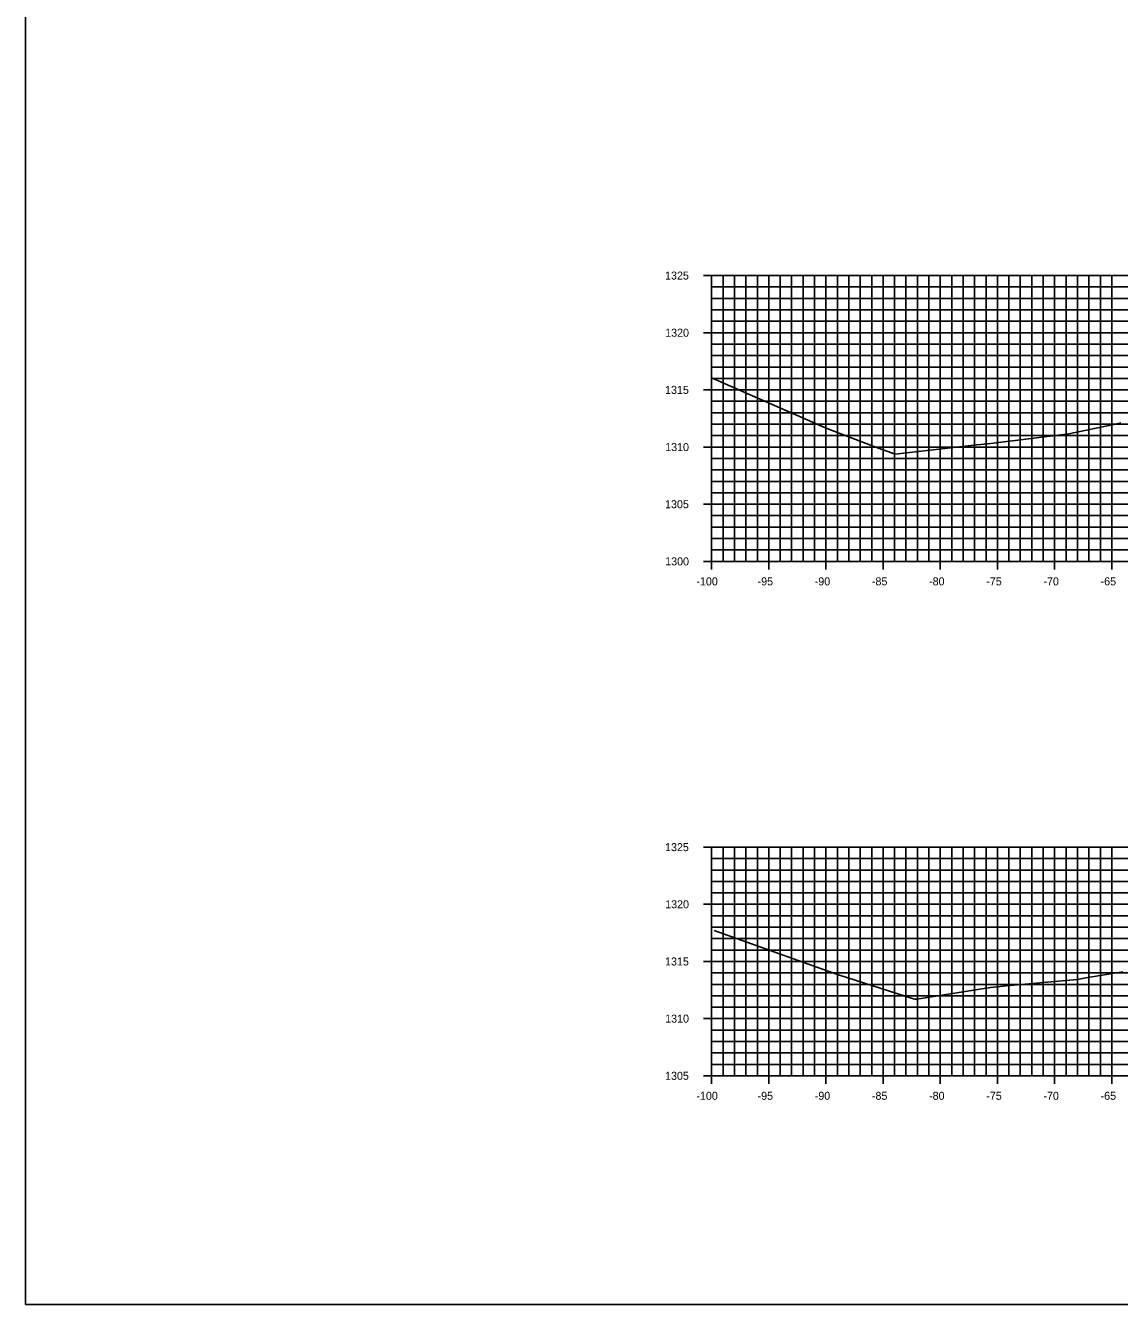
# Model space of a CAD drawing. Extents: x 674939 to 678919, y 750652 to 765176.
# Drawn here: x 678578.5 to 678674.2, y 753682.6 to 753794.4 of the extents above; entities that cross this region are included whole.
import ezdxf

# ---------------------------------------------------------------- set-up
doc = ezdxf.new("R2010")
doc.units = 0
for name, color, linetype in [('R_Axis', 7, 'Continuous'), ('R_Axis Annot', 7, 'Continuous'), ('R_Exist Surface', 7, 'Continuous'), ('R_Grid', 7, 'Continuous'), ('R_No Plot', 7, 'Continuous')]:
    doc.layers.add(name, color=color, linetype=linetype)

msp = doc.modelspace()

# ---------------------------------------------------------------- linework, layer by layer
at = {"layer": 'R_Axis'}
for p, q in [((678637.83, 753772.55), (678639.23, 753772.55)), ((678638.53, 753747.55), (678638.53, 753772.55)), ((678638.53, 753771.55), (678638.88, 753771.55)), ((678638.53, 753770.55), (678638.88, 753770.55)), ((678638.53, 753769.55), (678638.88, 753769.55)), ((678638.53, 753768.55), (678638.88, 753768.55)), ((678637.83, 753767.55), (678639.23, 753767.55)), ((678638.53, 753766.55), (678638.88, 753766.55)), ((678638.53, 753765.55), (678638.88, 753765.55)), ((678638.53, 753764.55), (678638.88, 753764.55)), ((678638.53, 753763.55), (678638.88, 753763.55)), ((678637.83, 753762.55), (678639.23, 753762.55)), ((678638.53, 753761.55), (678638.88, 753761.55)), ((678638.53, 753760.55), (678638.88, 753760.55)), ((678638.53, 753759.55), (678638.88, 753759.55)), ((678638.53, 753758.55), (678638.88, 753758.55)), ((678637.83, 753757.55), (678639.23, 753757.55)), ((678638.53, 753756.55), (678638.88, 753756.55)), ((678638.53, 753755.55), (678638.88, 753755.55)), ((678638.53, 753754.55), (678638.88, 753754.55)), ((678638.53, 753753.55), (678638.88, 753753.55)), ((678637.83, 753752.55), (678639.23, 753752.55)), ((678638.53, 753751.55), (678638.88, 753751.55)), ((678638.53, 753750.55), (678638.88, 753750.55)), ((678638.53, 753749.55), (678638.88, 753749.55)), ((678638.53, 753748.55), (678638.88, 753748.55)), ((678638.53, 753746.85), (678638.53, 753748.25)), ((678643.53, 753746.85), (678643.53, 753748.25)), ((678648.53, 753746.85), (678648.53, 753748.25)), ((678653.53, 753746.85), (678653.53, 753748.25)), ((678658.53, 753746.85), (678658.53, 753748.25)), ((678663.53, 753746.85), (678663.53, 753748.25)), ((678668.53, 753746.85), (678668.53, 753748.25)), ((678673.53, 753746.85), (678673.53, 753748.25)), ((678637.83, 753747.55), (678639.23, 753747.55)), ((678638.53, 753747.55), (678838.53, 753747.55)), ((678637.83, 753722.55), (678639.23, 753722.55)), ((678638.53, 753702.55), (678638.53, 753722.55)), ((678638.53, 753721.55), (678638.88, 753721.55)), ((678638.53, 753720.55), (678638.88, 753720.55)), ((678638.53, 753719.55), (678638.88, 753719.55)), ((678638.53, 753718.55), (678638.88, 753718.55)), ((678637.83, 753717.55), (678639.23, 753717.55)), ((678638.53, 753716.55), (678638.88, 753716.55)), ((678638.53, 753715.55), (678638.88, 753715.55)), ((678638.53, 753714.55), (678638.88, 753714.55)), ((678638.53, 753713.55), (678638.88, 753713.55)), ((678637.83, 753712.55), (678639.23, 753712.55)), ((678638.53, 753711.55), (678638.88, 753711.55)), ((678638.53, 753710.55), (678638.88, 753710.55)), ((678638.53, 753709.55), (678638.88, 753709.55)), ((678638.53, 753708.55), (678638.88, 753708.55)), ((678637.83, 753707.55), (678639.23, 753707.55)), ((678638.53, 753706.55), (678638.88, 753706.55)), ((678638.53, 753705.55), (678638.88, 753705.55)), ((678638.53, 753704.55), (678638.88, 753704.55)), ((678638.53, 753703.55), (678638.88, 753703.55)), ((678638.53, 753701.85), (678638.53, 753703.25)), ((678643.53, 753701.85), (678643.53, 753703.25)), ((678648.53, 753701.85), (678648.53, 753703.25)), ((678653.53, 753701.85), (678653.53, 753703.25)), ((678658.53, 753701.85), (678658.53, 753703.25)), ((678663.53, 753701.85), (678663.53, 753703.25)), ((678668.53, 753701.85), (678668.53, 753703.25)), ((678673.53, 753701.85), (678673.53, 753703.25)), ((678637.83, 753702.55), (678639.23, 753702.55)), ((678638.53, 753702.55), (678838.53, 753702.55))]:
    msp.add_line(p, q, dxfattribs=at)
at = {"layer": 'R_Exist Surface'}
for points in [[(678638.53, 753763.59), (678648.54, 753759.2), (678652.81, 753757.56), (678654.57, 753756.93), (678661.73, 753757.73), (678662.09, 753757.77), (678662.94, 753757.87), (678669.76, 753758.72), (678673.7, 753759.53), (678674.33, 753759.66)], [(678638.76, 753715.25), (678648.15, 753711.91), (678649.72, 753711.34), (678656.2, 753709.27), (678656.32, 753709.24), (678656.47, 753709.26), (678662.93, 753710.28), (678664.33, 753710.41), (678670.49, 753710.98), (678671.26, 753711.12), (678674.49, 753711.64)]]:
    msp.add_lwpolyline(points, dxfattribs=at)
at = {"layer": 'R_Grid'}
for p, q in [((678638.53, 753772.55), (678838.53, 753772.55)), ((678638.53, 753747.55), (678638.53, 753772.55)), ((678639.53, 753747.55), (678639.53, 753772.55)), ((678640.53, 753747.55), (678640.53, 753772.55)), ((678641.53, 753747.55), (678641.53, 753772.55)), ((678642.53, 753747.55), (678642.53, 753772.55)), ((678643.53, 753747.55), (678643.53, 753772.55)), ((678644.53, 753747.55), (678644.53, 753772.55)), ((678645.53, 753747.55), (678645.53, 753772.55)), ((678646.53, 753747.55), (678646.53, 753772.55)), ((678647.53, 753747.55), (678647.53, 753772.55)), ((678648.53, 753747.55), (678648.53, 753772.55)), ((678649.53, 753747.55), (678649.53, 753772.55)), ((678650.53, 753747.55), (678650.53, 753772.55)), ((678651.53, 753747.55), (678651.53, 753772.55)), ((678652.53, 753747.55), (678652.53, 753772.55)), ((678653.53, 753747.55), (678653.53, 753772.55)), ((678654.53, 753747.55), (678654.53, 753772.55)), ((678655.53, 753747.55), (678655.53, 753772.55)), ((678656.53, 753747.55), (678656.53, 753772.55)), ((678657.53, 753747.55), (678657.53, 753772.55)), ((678658.53, 753747.55), (678658.53, 753772.55)), ((678659.53, 753747.55), (678659.53, 753772.55)), ((678660.53, 753747.55), (678660.53, 753772.55)), ((678661.53, 753747.55), (678661.53, 753772.55)), ((678662.53, 753747.55), (678662.53, 753772.55)), ((678663.53, 753747.55), (678663.53, 753772.55)), ((678664.53, 753747.55), (678664.53, 753772.55)), ((678665.53, 753747.55), (678665.53, 753772.55)), ((678666.53, 753747.55), (678666.53, 753772.55)), ((678667.53, 753747.55), (678667.53, 753772.55)), ((678668.53, 753747.55), (678668.53, 753772.55)), ((678669.53, 753747.55), (678669.53, 753772.55)), ((678670.53, 753747.55), (678670.53, 753772.55)), ((678671.53, 753747.55), (678671.53, 753772.55)), ((678672.53, 753747.55), (678672.53, 753772.55)), ((678673.53, 753747.55), (678673.53, 753772.55)), ((678638.53, 753771.55), (678838.53, 753771.55)), ((678638.53, 753770.55), (678838.53, 753770.55)), ((678638.53, 753769.55), (678838.53, 753769.55)), ((678638.53, 753768.55), (678838.53, 753768.55)), ((678638.53, 753767.55), (678838.53, 753767.55)), ((678638.53, 753766.55), (678838.53, 753766.55)), ((678638.53, 753765.55), (678838.53, 753765.55)), ((678638.53, 753764.55), (678838.53, 753764.55)), ((678638.53, 753763.55), (678838.53, 753763.55)), ((678638.53, 753762.55), (678838.53, 753762.55)), ((678638.53, 753761.55), (678838.53, 753761.55)), ((678638.53, 753760.55), (678838.53, 753760.55)), ((678638.53, 753759.55), (678838.53, 753759.55)), ((678638.53, 753758.55), (678838.53, 753758.55)), ((678638.53, 753757.55), (678838.53, 753757.55)), ((678638.53, 753756.55), (678838.53, 753756.55)), ((678638.53, 753755.55), (678838.53, 753755.55)), ((678638.53, 753754.55), (678838.53, 753754.55)), ((678638.53, 753753.55), (678838.53, 753753.55)), ((678638.53, 753752.55), (678838.53, 753752.55)), ((678638.53, 753751.55), (678838.53, 753751.55)), ((678638.53, 753750.55), (678838.53, 753750.55)), ((678638.53, 753749.55), (678838.53, 753749.55)), ((678638.53, 753748.55), (678838.53, 753748.55)), ((678638.53, 753747.55), (678838.53, 753747.55)), ((678638.53, 753722.55), (678838.53, 753722.55)), ((678638.53, 753702.55), (678638.53, 753722.55)), ((678639.53, 753702.55), (678639.53, 753722.55)), ((678640.53, 753702.55), (678640.53, 753722.55)), ((678641.53, 753702.55), (678641.53, 753722.55)), ((678642.53, 753702.55), (678642.53, 753722.55)), ((678643.53, 753702.55), (678643.53, 753722.55)), ((678644.53, 753702.55), (678644.53, 753722.55)), ((678645.53, 753702.55), (678645.53, 753722.55)), ((678646.53, 753702.55), (678646.53, 753722.55)), ((678647.53, 753702.55), (678647.53, 753722.55)), ((678648.53, 753702.55), (678648.53, 753722.55)), ((678649.53, 753702.55), (678649.53, 753722.55)), ((678650.53, 753702.55), (678650.53, 753722.55)), ((678651.53, 753702.55), (678651.53, 753722.55)), ((678652.53, 753702.55), (678652.53, 753722.55)), ((678653.53, 753702.55), (678653.53, 753722.55)), ((678654.53, 753702.55), (678654.53, 753722.55)), ((678655.53, 753702.55), (678655.53, 753722.55)), ((678656.53, 753702.55), (678656.53, 753722.55)), ((678657.53, 753702.55), (678657.53, 753722.55)), ((678658.53, 753702.55), (678658.53, 753722.55)), ((678659.53, 753702.55), (678659.53, 753722.55)), ((678660.53, 753702.55), (678660.53, 753722.55)), ((678661.53, 753702.55), (678661.53, 753722.55)), ((678662.53, 753702.55), (678662.53, 753722.55)), ((678663.53, 753702.55), (678663.53, 753722.55)), ((678664.53, 753702.55), (678664.53, 753722.55)), ((678665.53, 753702.55), (678665.53, 753722.55)), ((678666.53, 753702.55), (678666.53, 753722.55)), ((678667.53, 753702.55), (678667.53, 753722.55)), ((678668.53, 753702.55), (678668.53, 753722.55)), ((678669.53, 753702.55), (678669.53, 753722.55)), ((678670.53, 753702.55), (678670.53, 753722.55)), ((678671.53, 753702.55), (678671.53, 753722.55)), ((678672.53, 753702.55), (678672.53, 753722.55)), ((678673.53, 753702.55), (678673.53, 753722.55)), ((678638.53, 753721.55), (678838.53, 753721.55)), ((678638.53, 753720.55), (678838.53, 753720.55)), ((678638.53, 753719.55), (678838.53, 753719.55)), ((678638.53, 753718.55), (678838.53, 753718.55)), ((678638.53, 753717.55), (678838.53, 753717.55)), ((678638.53, 753716.55), (678838.53, 753716.55)), ((678638.53, 753715.55), (678838.53, 753715.55)), ((678638.53, 753714.55), (678838.53, 753714.55)), ((678638.53, 753713.55), (678838.53, 753713.55)), ((678638.53, 753712.55), (678838.53, 753712.55)), ((678638.53, 753711.55), (678838.53, 753711.55)), ((678638.53, 753710.55), (678838.53, 753710.55)), ((678638.53, 753709.55), (678838.53, 753709.55)), ((678638.53, 753708.55), (678838.53, 753708.55)), ((678638.53, 753707.55), (678838.53, 753707.55)), ((678638.53, 753706.55), (678838.53, 753706.55)), ((678638.53, 753705.55), (678838.53, 753705.55)), ((678638.53, 753704.55), (678838.53, 753704.55)), ((678638.53, 753703.55), (678838.53, 753703.55)), ((678638.53, 753702.55), (678838.53, 753702.55))]:
    msp.add_line(p, q, dxfattribs=at)
at = {"layer": 'R_No Plot'}
msp.add_lwpolyline([(678578.53, 753682.55), (678918.53, 753682.55), (678918.53, 753902.55), (678578.53, 753902.55)], close=True, dxfattribs=at)

# ---------------------------------------------------------------- texts
at = {"layer": 'R_Axis Annot'}
for s, p in [('1325', (678634.46, 753772.2)), ('1320', (678634.47, 753767.2)), ('1315', (678634.46, 753762.2)), ('1310', (678634.47, 753757.2)), ('1305', (678634.46, 753752.2)), ('1300', (678634.47, 753747.2)), ('-100', (678637.2, 753745.45)), ('-95', (678642.55, 753745.45)), ('-90', (678647.55, 753745.45)), ('-85', (678652.55, 753745.45)), ('-80', (678657.55, 753745.45)), ('-75', (678662.55, 753745.45)), ('-70', (678667.55, 753745.45)), ('-65', (678672.55, 753745.45)), ('1325', (678634.46, 753722.2)), ('1320', (678634.47, 753717.2)), ('1315', (678634.46, 753712.2)), ('1310', (678634.47, 753707.2)), ('1305', (678634.46, 753702.2)), ('-100', (678637.2, 753700.45)), ('-95', (678642.55, 753700.45)), ('-90', (678647.55, 753700.45)), ('-85', (678652.55, 753700.45)), ('-80', (678657.55, 753700.45)), ('-75', (678662.55, 753700.45)), ('-70', (678667.55, 753700.45)), ('-65', (678672.55, 753700.45))]:
    msp.add_text(s, height=0.7, dxfattribs=at).set_placement(p)

doc.saveas('drawing.dxf')
